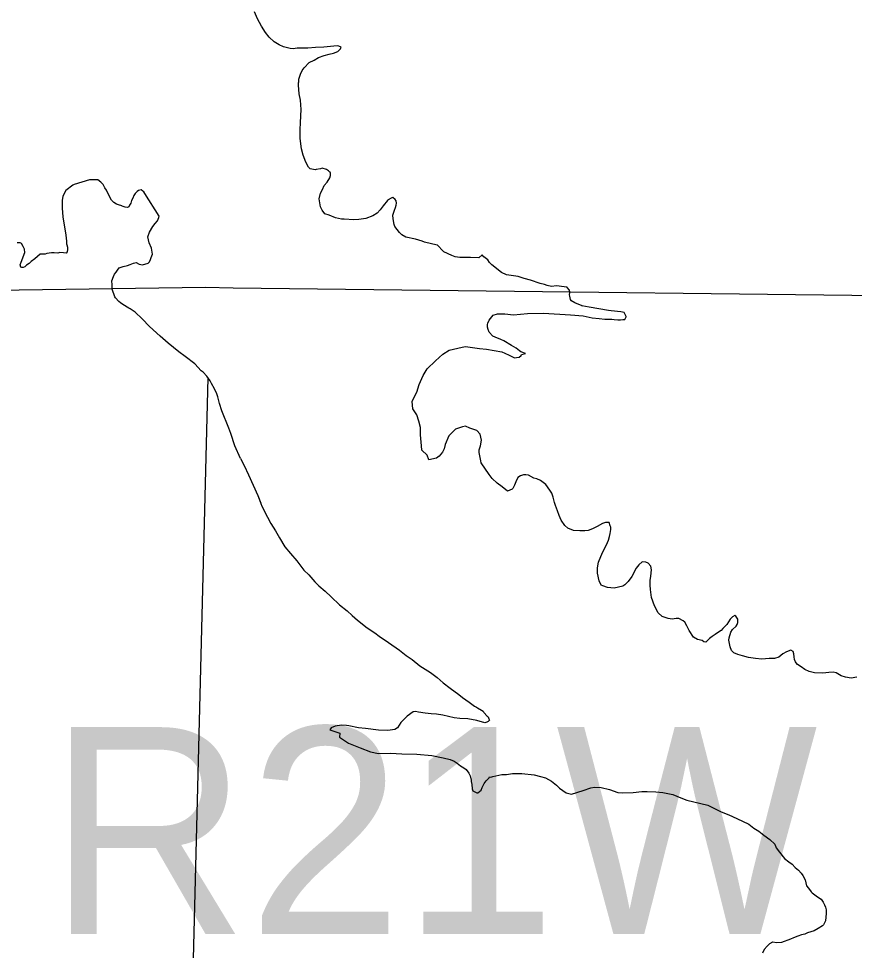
# Model space of a CAD drawing. Extents: x 369523 to 838377, y 495025 to 936819.
# Drawn here: x 527345 to 532460, y 829462 to 835168 of the extents above; entities that cross this region are included whole.
import ezdxf

# ---------------------------------------------------------------- set-up
doc = ezdxf.new("R2010")
doc.units = 0
for name, color, linetype in [('21', 7, 'Continuous'), ('Level 10', 7, 'Continuous'), ('Level 22', 7, 'Continuous'), ('Level 6', 7, 'Continuous')]:
    doc.layers.add(name, color=color, linetype=linetype)

msp = doc.modelspace()

# ---------------------------------------------------------------- linework, layer by layer
at = {"layer": 'Level 10'}
for points in [[(529070.3, 834828.9), (529080.1, 834851), (529091.9, 834867.1), (529123.5, 834899.4), (529153.3, 834913.7), (529181.1, 834929.9), (529214.9, 834942.2), (529244.8, 834950.5), (529272.7, 834956.8), (529298.5, 834967), (529308.4, 834977.1), (529314.3, 834983.2), (529318.2, 834993.2), (529304.2, 834999.1), (529294.2, 835001), (529212.5, 834994.2), (529162.6, 834991.8), (529114.8, 834987.4), (529090.9, 834987.1), (529049, 834986.8), (529025.1, 834984.5), (529007.1, 834986.4), (528967.1, 834996), (528939.1, 835007.8), (528909, 835025.5), (528878.8, 835055.2), (528856.6, 835083.1), (528832.3, 835122.9), (528808, 835166.7), (528789.7, 835210.5)], [(530750.1, 833427.3), (530724, 833443.1), (530726, 833443.1), (530722, 833449.1), (530717.8, 833469), (530715.8, 833477), (530717.6, 833491), (530715.5, 833505), (530701.4, 833520.9), (530701.4, 833522.9), (530683.4, 833526.8), (530637.5, 833532.3), (530605.6, 833528), (530579.6, 833533.8), (530563.6, 833539.7), (530537.6, 833545.4), (530477.6, 833566.9), (530439.6, 833576.6), (530401.6, 833588.2), (530331.7, 833599.6), (530299.6, 833613.3), (530241.4, 833660.8), (530227.3, 833674.7), (530217.2, 833690.6), (530193.1, 833710.4), (530183, 833722.3), (530161.2, 833704.1), (530111.3, 833705.7), (530077.4, 833705.3), (530045.5, 833705.1), (530017.5, 833708.8), (529995.5, 833718.6), (529947.4, 833740.2), (529945.4, 833742.2), (529907.2, 833783.8), (529907.2, 833781.8), (529829.2, 833799.1), (529815.2, 833805), (529773.2, 833818.6), (529715.2, 833830.1), (529691.2, 833843.9), (529677.1, 833857.8), (529661, 833877.7), (529646.8, 833895.5), (529642.7, 833907.5), (529636.5, 833941.5), (529636.3, 833965.5), (529646, 833995.6), (529651.8, 834011.7), (529655.7, 834025.7), (529657.6, 834037.7), (529655.5, 834051.7), (529649.4, 834061.7), (529635.3, 834073.5), (529629.4, 834071.5), (529603.6, 834057.2), (529603.6, 834055.2), (529575.9, 834023), (529558.2, 833996.8), (529538.4, 833976.6), (529512.6, 833960.4), (529470.9, 833944), (529427, 833937.6), (529397.1, 833935.3), (529337.2, 833940.7), (529321.3, 833940.6), (529285.3, 833948.3), (529245.3, 833963.9), (529219.2, 833973.7), (529203.1, 833995.6), (529192.9, 834015.5), (529184.5, 834065.4), (529192.2, 834099.5), (529204, 834121.6), (529215.8, 834145.8), (529233.5, 834167.9), (529249.3, 834194.1), (529253.1, 834208.1), (529253, 834222.2), (529251, 834228.1), (529249, 834228.1), (529240.9, 834236), (529228.9, 834243.9), (529202.9, 834251.7), (529192.9, 834249.6), (529167, 834245.4), (529159.1, 834243.3), (529129.1, 834249), (529119, 834259), (529102.8, 834288.8), (529086.5, 834332.7), (529076.2, 834370.6), (529067.7, 834434.6), (529067.2, 834486.6), (529070.8, 834532.7), (529074.1, 834612.8), (529069.7, 834668.8), (529061.3, 834708.7), (529058.9, 834760.7), (529060.6, 834798.7), (529070.3, 834828.9)], [(530750.1, 833427.3), (530724, 833443.1), (530726, 833443.1), (530722, 833449.1), (530717.8, 833469), (530715.8, 833477), (530717.6, 833491), (530715.5, 833505), (530701.4, 833520.9), (530701.4, 833522.9), (530683.4, 833526.8), (530637.5, 833532.3), (530605.6, 833528), (530579.6, 833533.8), (530563.6, 833539.7), (530537.6, 833545.4), (530477.6, 833566.9), (530439.6, 833576.6), (530401.6, 833588.2), (530331.7, 833599.6), (530299.6, 833613.3), (530241.4, 833660.8), (530227.3, 833674.7), (530217.2, 833690.6), (530193.1, 833710.4), (530183, 833722.3), (530161.2, 833704.1), (530111.3, 833705.7), (530077.4, 833705.3), (530045.5, 833705.1), (530017.5, 833708.8), (529995.5, 833718.6), (529947.4, 833740.2), (529945.4, 833742.2), (529907.2, 833783.8), (529907.2, 833781.8), (529829.2, 833799.1), (529815.2, 833805), (529773.2, 833818.6), (529715.2, 833830.1), (529691.2, 833843.9), (529677.1, 833857.8), (529661, 833877.7), (529646.8, 833895.5), (529642.7, 833907.5), (529636.5, 833941.5), (529636.3, 833965.5), (529646, 833995.6), (529651.8, 834011.7), (529655.7, 834025.7), (529657.6, 834037.7), (529655.5, 834051.7), (529649.4, 834061.7), (529635.3, 834073.5), (529629.4, 834071.5), (529603.6, 834057.2), (529603.6, 834055.2), (529575.9, 834023), (529558.2, 833996.8), (529538.4, 833976.6), (529512.6, 833960.4), (529470.9, 833944), (529427, 833937.6), (529397.1, 833935.3), (529337.2, 833940.7), (529321.3, 833940.6), (529285.3, 833948.3), (529245.3, 833963.9), (529219.2, 833973.7), (529203.1, 833995.6), (529192.9, 834015.5), (529184.5, 834065.4), (529192.2, 834099.5), (529204, 834121.6), (529215.8, 834145.8), (529233.5, 834167.9), (529249.3, 834194.1), (529253.1, 834208.1), (529253, 834222.2), (529251, 834228.1), (529249, 834228.1), (529240.9, 834236), (529228.9, 834243.9), (529202.9, 834251.7), (529192.9, 834249.6), (529167, 834245.4), (529159.1, 834243.3), (529129.1, 834249), (529119, 834259), (529102.8, 834288.8), (529086.5, 834332.7), (529076.2, 834370.6), (529067.7, 834434.6), (529067.2, 834486.6), (529070.8, 834532.7), (529074.1, 834612.8), (529069.7, 834668.8), (529061.3, 834708.7), (529058.9, 834760.7), (529060.3, 834791.8)], [(528703.4, 832474.1), (528668.2, 832551.8), (528643.9, 832627.7), (528631.7, 832659.6), (528589.2, 832767.4), (528575, 832811.3), (528564.8, 832853.2), (528558.7, 832871.2), (528544.6, 832901.1), (528526.5, 832933), (528518.4, 832950.9), (528496.3, 832978.8), (528474.2, 833002.7), (528462.2, 833010.6), (528424.1, 833054.4), (528364, 833100), (528325.9, 833127.8), (528293.9, 833153.6), (528259.8, 833181.4), (528211.7, 833223.1), (528145.6, 833282.7), (528101.4, 833330.4), (528059.3, 833370.2), (528027.3, 833392), (528019.3, 833395.9), (527983.3, 833417.7), (527969.3, 833427.6), (527959.2, 833435.6), (527937.2, 833459.4), (527933.2, 833465.4), (527916.9, 833511.3), (527916.8, 833537.3), (527916.6, 833563.3), (527926.5, 833589.4), (527932.4, 833603.4), (527942.3, 833615.5), (527950.2, 833627.5), (527960.1, 833641.6), (527985.9, 833649.7), (528011.8, 833655.9), (528027.7, 833662), (528047.6, 833670.1), (528063.6, 833674.2), (528083.6, 833664.3), (528103.5, 833660.4), (528137.4, 833670.6), (528145.3, 833678.7), (528153.2, 833692.7), (528157.1, 833704.8), (528165, 833726.8), (528158.8, 833762.8), (528144.6, 833794.7), (528136.4, 833832.6), (528146.3, 833860.7), (528166, 833894.8), (528181.8, 833912.9), (528195.7, 833931), (528203.6, 833951.1), (528205.5, 833959.1), (528117, 834096.5), (528110.9, 834108.5), (528104.9, 834112.5), (528094.9, 834120.4), (528079, 834116.3), (528071, 834110.3), (528059.1, 834098.2), (528051.2, 834086.1), (528043.4, 834068.1), (528035.5, 834054), (528031.6, 834038), (528023.7, 834026), (528019.7, 834015.9), (528011.8, 834011.9), (527997.8, 834013.8), (527979.8, 834019.7), (527977.8, 834021.7), (527955.9, 834027.6), (527943.9, 834031.5), (527927.8, 834043.4), (527913.8, 834057.3), (527895.7, 834091.2), (527883.5, 834117.1), (527873.5, 834133.1), (527863.4, 834153), (527855.4, 834161), (527847.4, 834166.9), (527829.3, 834180.8), (527799.4, 834180.6), (527779.5, 834180.5), (527685.9, 834151.9), (527676, 834147.9), (527634.3, 834115.6), (527616.5, 834081.5), (527610.7, 834055.5), (527611, 834007.5), (527615.3, 833955.5), (527633.9, 833841.6), (527638.1, 833805.6), (527638.2, 833789.6), (527640.2, 833783.6), (527644.2, 833769.7)], [(528703.4, 832474.1), (528668.2, 832551.8), (528643.9, 832627.7), (528631.7, 832659.6), (528589.2, 832767.4), (528575, 832811.3), (528564.8, 832853.2), (528558.7, 832871.2), (528544.6, 832901.1), (528526.5, 832933), (528518.4, 832950.9), (528496.3, 832978.8), (528474.2, 833002.7), (528462.2, 833010.6), (528424.1, 833054.4), (528364, 833100), (528325.9, 833127.8), (528293.9, 833153.6), (528259.8, 833181.4), (528211.7, 833223.1), (528145.6, 833282.7), (528101.4, 833330.4), (528059.3, 833370.2), (528027.3, 833392), (528019.3, 833395.9), (527983.3, 833417.7), (527969.3, 833427.6), (527959.2, 833435.6), (527937.2, 833459.4), (527933.2, 833465.4), (527916.9, 833511.3), (527916.8, 833537.3), (527916.6, 833563.3), (527926.5, 833589.4), (527932.4, 833603.4), (527942.3, 833615.5), (527950.2, 833627.5), (527960.1, 833641.6), (527985.9, 833649.7), (528011.8, 833655.9), (528027.7, 833662), (528047.6, 833670.1), (528063.6, 833674.2), (528083.6, 833664.3), (528103.5, 833660.4), (528137.4, 833670.6), (528145.3, 833678.7), (528153.2, 833692.7), (528157.1, 833704.8), (528165, 833726.8), (528158.8, 833762.8), (528144.6, 833794.7), (528136.4, 833832.6), (528146.3, 833860.7), (528166, 833894.8), (528181.8, 833912.9), (528195.7, 833931), (528203.6, 833951.1), (528205.5, 833959.1), (528117, 834096.5), (528110.9, 834108.5), (528104.9, 834112.5), (528094.9, 834120.4), (528079, 834116.3), (528071, 834110.3), (528059.1, 834098.2), (528051.2, 834086.1), (528043.4, 834068.1), (528035.5, 834054), (528031.6, 834038), (528023.7, 834026), (528019.7, 834015.9), (528011.8, 834011.9), (527997.8, 834013.8), (527979.8, 834019.7), (527977.8, 834021.7), (527955.9, 834027.6), (527943.9, 834031.5), (527927.8, 834043.4), (527913.8, 834057.3), (527895.7, 834091.2), (527883.5, 834117.1), (527873.5, 834133.1), (527863.4, 834153), (527855.4, 834161), (527847.4, 834166.9), (527829.3, 834180.8), (527799.4, 834180.6), (527779.5, 834180.5), (527685.9, 834151.9), (527676, 834147.9), (527634.3, 834115.6), (527616.5, 834081.5), (527610.7, 834055.5), (527611, 834007.5), (527615.3, 833955.5), (527633.9, 833841.6), (527638.1, 833805.6), (527638.2, 833789.6), (527640.2, 833783.6), (527644.2, 833769.7)], [(527644.2, 833769.7), (527644.3, 833753.7), (527642.4, 833739.6), (527636.5, 833731.6), (527620.5, 833733.5), (527596.6, 833735.4), (527584.6, 833731.3), (527562.7, 833733.2), (527546.7, 833735.1), (527518.8, 833730.9), (527506.9, 833726.8), (527477, 833726.6), (527445.2, 833698.4), (527421.4, 833680.3), (527409.5, 833668.2), (527393.6, 833658.1), (527383.7, 833648.1), (527373.8, 833644), (527365.8, 833644), (527357.8, 833645.9), (527353.7, 833659.9), (527361.6, 833677.9), (527383.2, 833736.1), (527381.1, 833756), (527373, 833772), (527362.9, 833791.9), (527354.9, 833795.9), (527337, 833795.8)], [(527644.2, 833769.7), (527644.3, 833753.7), (527642.4, 833739.6), (527636.5, 833731.6), (527620.5, 833733.5), (527596.6, 833735.4), (527584.6, 833731.3), (527562.7, 833733.2), (527546.7, 833735.1), (527518.8, 833730.9), (527506.9, 833726.8), (527477, 833726.6), (527445.2, 833698.4), (527421.4, 833680.3), (527409.5, 833668.2), (527393.6, 833658.1), (527383.7, 833648.1), (527373.8, 833644), (527365.8, 833644), (527357.8, 833645.9), (527353.7, 833659.9), (527361.6, 833677.9), (527383.2, 833736.1), (527381.1, 833756), (527373, 833772), (527362.9, 833791.9), (527354.9, 833795.9), (527337, 833795.8)], [(530364.8, 832287.1), (530337, 832274.8), (530304.9, 832300.6), (530272.8, 832324.3), (530242.6, 832352), (530224.4, 832375.9), (530175.9, 832447.5), (530173.8, 832459.5), (530163.4, 832511.4), (530163.3, 832527.4), (530171.1, 832551.5), (530178.7, 832587.6), (530170.4, 832623.5), (530150.3, 832645.4), (530106.3, 832661), (530080.3, 832672.7), (530062.3, 832668.6), (530018.6, 832654.2), (529979, 832613.8), (529955.5, 832559.5), (529949.8, 832533.5), (529940, 832513.4), (529918.2, 832489.2), (529902.4, 832477), (529856.6, 832466.6), (529844.4, 832494.5), (529812.2, 832526.2), (529810, 832552.2), (529805.4, 832620.2), (529805, 832664.2), (529794.7, 832702.2), (529782.4, 832742.1), (529758.2, 832777.9), (529753.8, 832823.9), (529769.4, 832858), (529781.2, 832880.1), (529796.8, 832928.3), (529820.2, 832982.6), (529845.8, 833022.8), (529897.3, 833073.3), (529940.8, 833113.7), (529980.5, 833138.1), (530060.1, 833156.9), (530080.1, 833161), (530166, 833147.8), (530207.9, 833144.2), (530255.8, 833136.6), (530301.8, 833127), (530319.8, 833119.2), (530347.9, 833107.4), (530375.9, 833093.7), (530379.9, 833091.7), (530391.9, 833093.8), (530407.8, 833096), (530419.7, 833106.1), (530423.6, 833112.1), (530447.5, 833118.4), (530419.5, 833128.1), (530409.5, 833134), (530389.4, 833149.9), (530361.3, 833167.6), (530315.2, 833195.2), (530297.2, 833203), (530261.1, 833216.7), (530247.1, 833224.6), (530225, 833248.4), (530218.8, 833264.4), (530214.7, 833278.3), (530214.6, 833294.3), (530216.5, 833304.4), (530224.3, 833322.5), (530250, 833352.7), (530275.9, 833360.9), (530321.7, 833361.4), (530373.7, 833353.8), (530459.4, 833362.6), (530557.1, 833365.5), (530722.8, 833355), (530800.7, 833347.7), (530854.6, 833336.2), (530898.5, 833332.6), (530932.5, 833328.9), (530968.4, 833327.2), (530976.4, 833327.3), (530990.4, 833325.4), (531012.3, 833323.6), (531028.3, 833323.8), (531042.2, 833325.9), (531048.2, 833326), (531054.2, 833326), (531060.1, 833334.1), (531064, 833342.1), (531064, 833344.1), (531051.9, 833368), (531029.9, 833373.8), (530972, 833379.3), (530956, 833381.2), (530836.1, 833402.1), (530792.1, 833409.7), (530794.1, 833409.7), (530750.1, 833427.3)], [(530364.8, 832287.1), (530337, 832274.8), (530304.9, 832300.6), (530272.8, 832324.3), (530242.6, 832352), (530224.4, 832375.9), (530175.9, 832447.5), (530173.8, 832459.5), (530163.4, 832511.4), (530163.3, 832527.4), (530171.1, 832551.5), (530178.7, 832587.6), (530170.4, 832623.5), (530150.3, 832645.4), (530106.3, 832661), (530080.3, 832672.7), (530062.3, 832668.6), (530018.6, 832654.2), (529979, 832613.8), (529955.5, 832559.5), (529949.8, 832533.5), (529940, 832513.4), (529918.2, 832489.2), (529902.4, 832477), (529856.6, 832466.6), (529844.4, 832494.5), (529812.2, 832526.2), (529810, 832552.2), (529805.4, 832620.2), (529805, 832664.2), (529794.7, 832702.2), (529782.4, 832742.1), (529758.2, 832777.9), (529753.8, 832823.9), (529769.4, 832858), (529781.2, 832880.1), (529796.8, 832928.3), (529820.2, 832982.6), (529845.8, 833022.8), (529897.3, 833073.3), (529940.8, 833113.7), (529980.5, 833138.1), (530060.1, 833156.9), (530080.1, 833161), (530166, 833147.8), (530207.9, 833144.2), (530255.8, 833136.6), (530301.8, 833127), (530319.8, 833119.2), (530347.9, 833107.4), (530375.9, 833093.7), (530379.9, 833091.7), (530391.9, 833093.8), (530407.8, 833096), (530419.7, 833106.1), (530423.6, 833112.1), (530447.5, 833118.4), (530419.5, 833128.1), (530409.5, 833134), (530389.4, 833149.9), (530361.3, 833167.6), (530315.2, 833195.2), (530297.2, 833203), (530261.1, 833216.7), (530247.1, 833224.6), (530225, 833248.4), (530218.8, 833264.4), (530214.7, 833278.3), (530214.6, 833294.3), (530216.5, 833304.4), (530224.3, 833322.5), (530250, 833352.7), (530275.9, 833360.9), (530321.7, 833361.4), (530373.7, 833353.8), (530459.4, 833362.6), (530557.1, 833365.5), (530722.8, 833355), (530800.7, 833347.7), (530854.6, 833336.2), (530898.5, 833332.6), (530932.5, 833328.9), (530968.4, 833327.2), (530976.4, 833327.3), (530990.4, 833325.4), (531012.3, 833323.6), (531028.3, 833323.8), (531042.2, 833325.9), (531048.2, 833326), (531054.2, 833326), (531060.1, 833334.1), (531064, 833342.1), (531064, 833344.1), (531051.9, 833368), (531029.9, 833373.8), (530972, 833379.3), (530956, 833381.2), (530836.1, 833402.1), (530792.1, 833409.7), (530794.1, 833409.7), (530750.1, 833427.3)], [(528703.4, 832474.1), (528725.7, 832432.3), (528752.1, 832374.5), (528809.1, 832248.9), (528833.6, 832183.1), (528868.1, 832115.4), (528888.3, 832077.5), (528916.7, 832031.8), (528941, 831988), (528975.3, 831934.2), (529009.6, 831892.5), (529047.9, 831848.8), (529090.3, 831791.2), (529120.5, 831761.5), (529158.7, 831719.8), (529182.9, 831694), (529221.1, 831662.3), (529257.3, 831626.6), (529309.6, 831579.1), (529355.8, 831541.5), (529385.9, 831513.7), (529418.1, 831484), (529478.3, 831438.5), (529524.5, 831406.9), (529552.6, 831387.2), (529608.8, 831347.7), (529677, 831300.2), (529717.2, 831268.6), (529753.3, 831242.9), (529801.5, 831205.3), (529865.7, 831163.9), (529905.9, 831134.2), (529944.1, 831100.6), (529986.2, 831068.9), (530038.5, 831029.4), (530062.5, 831011.6), (530102.7, 830981.9), (530134.8, 830958.2), (530146.8, 830952.3), (530152.9, 830948.4), (530178.9, 830932.6), (530189, 830926.7), (530193, 830918.7), (530213.2, 830896.9), (530219.2, 830892.9), (530223.3, 830881), (530227.3, 830873), (530219.4, 830862.9), (530211.5, 830858.8), (530197.5, 830856.7), (530149.5, 830870.3), (530093.6, 830879.8), (530045.7, 830881.3), (530009.7, 830887), (529975.8, 830894.7), (529941.8, 830902.4), (529901.8, 830908.1), (529869.9, 830911.8), (529833.9, 830915.4), (529792, 830921.1), (529774, 830924.9), (529760.1, 830922.8), (529722.4, 830896.4), (529712.5, 830886.3), (529684.8, 830858), (529663.1, 830825.8), (529647.3, 830815.7), (529605.4, 830809.3), (529547.6, 830810.8), (529467.7, 830820), (529425.7, 830825.7), (529365.8, 830837.1), (529351.8, 830839), (529321.9, 830840.7), (529282, 830834.4), (529258.2, 830824.1), (529250.3, 830812.1), (529310.3, 830792.6), (529308.5, 830768.6), (529364.7, 830731.1), (529434.8, 830701.7), (529498.8, 830678.2), (529546.8, 830668.7), (529620.6, 830669.3), (529690.4, 830666), (529782.2, 830664.8), (529874.1, 830655.6), (529944, 830642.3), (529986, 830630.7), (530010, 830620.9), (530028.1, 830609), (530050.2, 830593.2), (530070.2, 830579.4), (530084.3, 830569.5), (530100.4, 830547.6), (530108.6, 830531.7), (530114.8, 830503.7), (530114.8, 830495.7), (530119, 830477.8), (530121.2, 830451.8), (530125.3, 830439.8)], [(528703.4, 832474.1), (528725.7, 832432.3), (528752.1, 832374.5), (528809.1, 832248.9), (528827.2, 832200.1)], [(531703, 831410.8), (531714.9, 831426.9), (531736.6, 831447.1), (531742.5, 831457.2), (531746.4, 831471.2), (531746.2, 831491.2), (531734.1, 831509.1), (531728.1, 831513.1), (531714.2, 831504.9), (531700.3, 831490.8), (531678.7, 831458.6), (531668.8, 831448.5), (531654.9, 831434.3), (531645.1, 831422.2), (531621.3, 831406), (531607.4, 831395.9), (531589.5, 831383.7), (531573.7, 831371.6), (531565.8, 831363.5), (531549.9, 831349.3), (531537.9, 831351.2), (531527.9, 831359.1), (531499.9, 831366.9), (531475.9, 831380.7), (531449.6, 831420.5), (531435.4, 831450.3), (531423.2, 831472.3), (531411.2, 831480.1), (531385.1, 831493.9), (531371.1, 831493.8), (531369.1, 831493.8), (531345.2, 831491.6), (531319.3, 831495.3), (531283.2, 831507), (531259.1, 831528.8), (531236.8, 831572.6), (531218.4, 831622.5), (531212, 831672.4), (531209.8, 831698.4), (531209.5, 831728.5), (531213.3, 831752.5), (531217.1, 831774.6), (531219, 831792.6), (531214.8, 831814.6), (531198.6, 831834.4), (531184.6, 831840.3), (531160.7, 831842.1), (531140.9, 831823.9), (531125.1, 831803.7), (531097.6, 831751.5), (531075.9, 831721.2), (531054.2, 831701), (531042.3, 831692.9), (530990.5, 831680.4), (530948.6, 831684.1), (530920.6, 831693.8), (530910.5, 831699.7), (530898.3, 831725.6), (530888, 831771.6), (530887.7, 831805.6), (530893.4, 831839.6), (530918.8, 831899.9), (530942.3, 831946.2), (530954.1, 831974.3), (530961.9, 831996.4), (530965.7, 832014.4), (530969.5, 832040.5), (530969.3, 832054.5), (530965.3, 832062.4), (530959.1, 832082.4), (530937.2, 832082.2), (530919.3, 832076), (530885.5, 832057.7), (530857.7, 832043.4), (530829.9, 832033.2), (530809.9, 832031), (530780, 832030.7), (530740.1, 832034.4), (530706, 832048.1), (530688, 832063.9), (530665.7, 832097.7), (530653.5, 832125.6), (530643.3, 832153.6), (530631, 832187.5), (530624.9, 832205.4), (530616.6, 832237.4), (530608.5, 832261.3), (530596.3, 832281.2), (530572.1, 832315), (530538, 832340.7), (530515.9, 832350.5), (530497.9, 832354.4), (530465.9, 832372.1), (530449.9, 832373.9), (530435.9, 832373.8), (530416, 832367.6), (530400.2, 832357.5), (530388.4, 832331.3), (530380.6, 832311.3), (530368.8, 832291.1), (530364.8, 832287.1)], [(530633.7, 832180), (530631, 832187.5), (530624.9, 832205.4), (530616.6, 832237.4), (530608.5, 832261.3), (530596.3, 832281.2), (530572.1, 832315), (530538, 832340.7), (530515.9, 832350.5), (530497.9, 832354.4), (530465.9, 832372.1), (530449.9, 832373.9), (530435.9, 832373.8), (530416, 832367.6), (530400.2, 832357.5), (530388.4, 832331.3), (530380.6, 832311.3), (530368.8, 832291.1), (530364.8, 832287.1)], [(532475.5, 831135.6), (532439.6, 831129.3), (532405.6, 831135), (532379.6, 831142.8), (532369.6, 831148.7), (532347.5, 831162.5), (532329.6, 831166.3), (532303.6, 831164.1), (532265.8, 831159.7), (532215.9, 831161.3), (532183.9, 831171), (532155.8, 831182.7), (532133.8, 831198.6), (532111.7, 831212.4), (532103.6, 831222.3), (532099.6, 831230.3), (532093.5, 831244.2), (532091.3, 831260.2), (532089.2, 831278.2), (532085.1, 831292.2), (532071.1, 831300), (532045.2, 831289.8), (532021.4, 831277.6), (531997.6, 831257.4), (531971.7, 831249.1), (531937.8, 831248.8), (531894, 831246.4), (531854, 831250), (531812.1, 831255.7), (531776.1, 831265.3), (531746.1, 831275.1), (531722.1, 831284.9), (531708, 831298.7), (531699.8, 831320.7), (531691.5, 831362.6), (531693.3, 831376.7), (531703, 831410.8)], [(530125.3, 830439.8), (530149.4, 830426), (530155.3, 830426.1), (530175.1, 830444.3), (530183, 830460.3), (530194.7, 830484.5), (530206.6, 830500.6), (530224.4, 830518.8), (530226.3, 830524.8), (530234.3, 830522.8), (530248.2, 830527), (530302, 830539.5), (530329.9, 830539.7), (530367.8, 830546.1), (530425.6, 830544.6), (530499.5, 830537.3), (530539.5, 830527.6), (530569.5, 830517.9), (530605.6, 830498.2), (530637.7, 830474.5), (530655.8, 830454.6), (530696, 830427), (530728, 830419.3), (530799.6, 830441.9), (530847.3, 830458.4), (530869.2, 830462.6), (530911.2, 830459), (530961.1, 830447.4), (531013.2, 830429.9), (531041.1, 830426.1), (531106.9, 830428.7), (531158.8, 830435.2), (531192.7, 830435.5), (531244.6, 830434), (531288.5, 830428.4), (531348.4, 830416.9), (531398.5, 830395.4), (531434.5, 830381.7)], [(531434.5, 830381.7), (531562.5, 830350.8), (531596.5, 830335.1), (531644.6, 830311.6), (531690.7, 830292), (531740.7, 830270.4), (531814.8, 830235.1), (531845, 830211.3), (531875.1, 830191.6), (531905.2, 830167.9), (531943.3, 830140.2), (531973.5, 830112.4), (531981.7, 830090.5), (532001.8, 830062.7), (532032.1, 830024.9), (532058.2, 830005.1), (532078.3, 829989.3), (532098.4, 829969.5), (532118.5, 829953.7), (532134.6, 829935.8), (532144.7, 829919.9), (532158.9, 829894), (532163, 829876), (532167.2, 829858.1), (532179.3, 829842.2), (532195.4, 829820.3), (532201.5, 829814.3), (532233.6, 829790.6), (532255.7, 829774.8), (532269.8, 829756.9), (532277.9, 829741), (532284, 829727), (532288.1, 829711.1), (532286.3, 829689), (532282.7, 829643), (532271, 829618.9), (532265, 829612.8), (532237.3, 829596.5), (532213.4, 829582.3), (532173.6, 829569.9), (532155.8, 829561.8), (532135.8, 829557.6), (532114, 829549.4), (532088.1, 829539.1), (532068.2, 829531), (532014.6, 829510.5), (531982.7, 829508.2), (531960.7, 829512), (531958.7, 829511.9), (531940.8, 829501.8), (531927, 829487.6), (531907.2, 829467.4), (531897.4, 829445.3)]]:
    msp.add_lwpolyline(points, dxfattribs=at)
at = {"layer": 'Level 22'}
msp.add_lwpolyline([(528504.1, 832968.7), (528385.2, 828278.2), (528374.1, 828126)], dxfattribs=at)
at = {"layer": 'Level 6'}
for points in [[(528658.5, 833518.3), (528489.2, 833522.8), (523211.1, 833446.7), (517864.4, 833506.1), (512342.2, 833590.5), (512346.4, 833552.5), (507011.9, 833566.1), (501709.1, 833625.8), (496432.3, 833679.7), (496420, 838957.8), (496358, 844213.6), (496461.2, 849514.4), (496441.6, 851519.2)], [(528658.5, 833518.3), (528489.2, 833522.8), (523211.1, 833446.7), (517864.4, 833506.1), (512342.2, 833590.5), (512346.4, 833552.5), (507011.9, 833566.1), (501709.1, 833625.8), (496432.3, 833679.7), (496420, 838957.8), (496358, 844213.6), (496461.2, 849514.4), (496441.7, 851504.2)], [(544176.1, 823451.5), (544238.2, 828092.9), (544245.6, 828159), (544358.4, 833397.2), (539111.4, 833409.4), (533820.2, 833457.3), (528658.5, 833518.3)], [(544176.1, 823451.5), (544238.2, 828092.9), (544245.6, 828159), (544358.4, 833397.2), (539111.4, 833409.4), (533820.2, 833457.3), (528658.5, 833518.3)]]:
    msp.add_lwpolyline(points, dxfattribs=at)

# ---------------------------------------------------------------- texts
at = {"layer": '21'}
msp.add_text('R21W', height=1267.2, dxfattribs=at).set_placement((527525.8, 829562.1))

doc.saveas('drawing.dxf')
